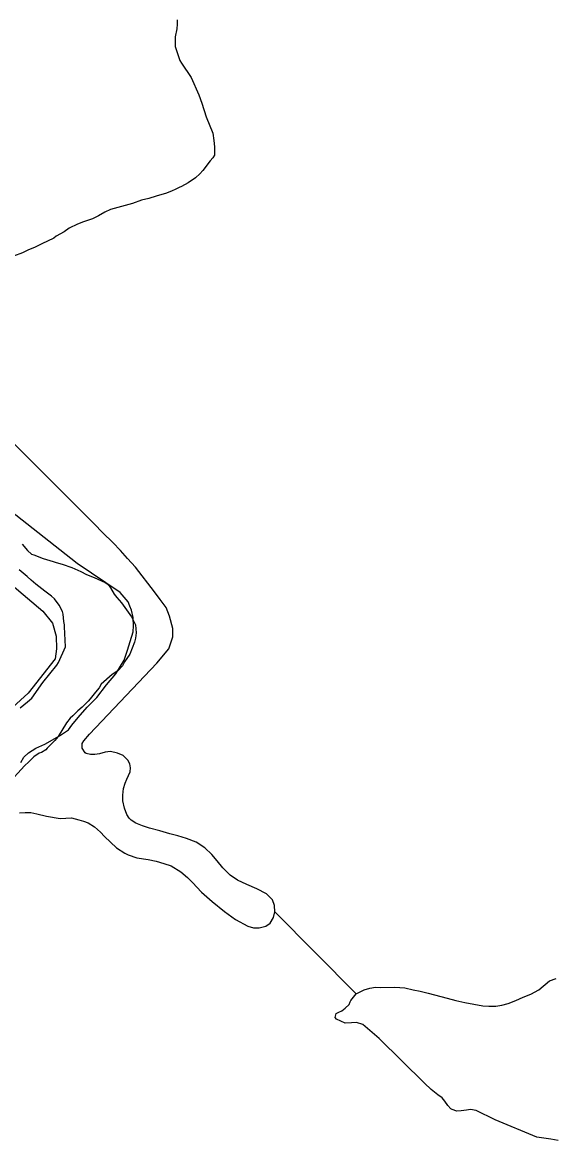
# Model space of a CAD drawing. Extents: x 3694830 to 3732949, y 415201 to 440970.
# Drawn here: x 3704837 to 3705329, y 429853 to 430884 of the extents above; entities that cross this region are included whole.
import ezdxf

# ---------------------------------------------------------------- set-up
doc = ezdxf.new("R2010")
doc.units = 0
for name, color, linetype in [('V-LEVE-TOET', 7, 'Continuous'), ('V-SITE-VEGE', 7, 'Continuous'), ('V-TOPO-SHOR', 7, 'Continuous')]:
    doc.layers.add(name, color=color, linetype=linetype)

msp = doc.modelspace()

# ---------------------------------------------------------------- linework, layer by layer
at = {"layer": 'V-LEVE-TOET'}
msp.add_lwpolyline([(3704827.9, 430364.7), (3704856, 430341), (3704865.1, 430329.8), (3704868.3, 430317.7), (3704868.7, 430306.1), (3704867.4, 430297), (3704842.4, 430265.2), (3704792.5, 430219.8)], dxfattribs=at)
at = {"layer": 'V-SITE-VEGE'}
for points in [[(3704979.9, 430886.2), (3704979.9, 430882.2), (3704979.5, 430877.8), (3704978.1, 430870.3), (3704978.1, 430861.5), (3704982.5, 430848.7), (3704983.8, 430846), (3704992.9, 430832.8), (3704999.9, 430816.8), (3705002.6, 430809.4), (3705006.6, 430796.5), (3705012.9, 430781.6), (3705013.6, 430774.9), (3705014.2, 430769.1), (3705014.2, 430761.4), (3705012.8, 430758.7), (3705010.4, 430756), (3705003.6, 430747.2), (3705000.9, 430744.2), (3704996.9, 430740.5), (3704990.1, 430735.8)], [(3704990.1, 430735.8), (3704984, 430732.4), (3704981.6, 430731.4), (3704978.2, 430729.7), (3704975.2, 430728.4), (3704970.1, 430726.4), (3704960.6, 430723.4), (3704953.9, 430721.4), (3704947.1, 430719.7), (3704938.6, 430716.7), (3704918.3, 430711.1), (3704913.2, 430708.7), (3704907.5, 430705.4), (3704901.7, 430702.7), (3704893.6, 430699.7), (3704887.9, 430697.7), (3704880.4, 430694), (3704875.7, 430690.6), (3704868.5, 430686.6), (3704866.2, 430684.9), (3704855.3, 430679.6), (3704848.9, 430676.6), (3704842.1, 430673.6), (3704837.4, 430671.2), (3704828.9, 430668.2)], [(3704836.9, 430402.5), (3704842, 430396.8), (3704845.7, 430393.4), (3704847.7, 430392.7), (3704856.5, 430389.3), (3704865.6, 430386.5)], [(3704865.6, 430386.5), (3704868.3, 430385.8), (3704874, 430384.1), (3704882.8, 430381)], [(3704882.8, 430381), (3704891.2, 430377.3), (3704896.3, 430374.6), (3704903.4, 430371.8), (3704913.5, 430367.4), (3704916.2, 430365.4), (3704918.5, 430362.3), (3704921.9, 430356.5), (3704924.2, 430353.5), (3704928.6, 430348.4), (3704934.7, 430339.9), (3704937.7, 430335.5), (3704941.4, 430328.4), (3704942, 430321), (3704941.6, 430315.9), (3704940.6, 430312.2), (3704936.2, 430301.1), (3704931.4, 430294), (3704929.4, 430290.6), (3704925.3, 430285.9), (3704919.9, 430282.5), (3704909.7, 430273.5), (3704908, 430270.1), (3704904.6, 430266.1), (3704899.8, 430260), (3704897.8, 430258), (3704892.4, 430252.2), (3704888.3, 430248.9), (3704883.6, 430244.2), (3704881.2, 430242.2), (3704877.8, 430237.8), (3704870.3, 430225.3), (3704867.2, 430221.6), (3704860.1, 430214.5), (3704858.7, 430212.9), (3704854.7, 430210.5), (3704852.6, 430209.8), (3704847.9, 430206.5), (3704844.9, 430203.8), (3704843.2, 430201.8), (3704839.1, 430198.4), (3704823.5, 430180.9)], [(3704835.3, 430251.8), (3704842, 430257.2), (3704845.8, 430260.6), (3704856, 430275), (3704868.9, 430291.2), (3704870.6, 430293.6), (3704877.1, 430308.1), (3704876.1, 430326.3), (3704876.1, 430328.4), (3704875.5, 430331.4), (3704874.8, 430338.2), (3704874.2, 430340.5), (3704871.1, 430346.3), (3704866.8, 430352.1), (3704864.1, 430354.8), (3704858, 430359.2), (3704849.6, 430365.6), (3704845.2, 430369.4), (3704841.5, 430372.8), (3704834.4, 430378.9)]]:
    msp.add_lwpolyline(points, dxfattribs=at)
at = {"layer": 'V-TOPO-SHOR'}
msp.add_line((3705070, 430063.6), (3705145, 429988), dxfattribs=at)
for points in [[(3704887.6, 430384.9), (3704831.1, 430429.4), (3704763.4, 430494.2), (3704636.9, 430618.6), (3704489.1, 430760.9), (3704391.4, 430854.7), (3704371.4, 430873.8), (3704361.3, 430881.2), (3704352.4, 430884.6)], [(3704893.8, 430221.2), (3704899.2, 430227.3), (3704961.2, 430293), (3704972.2, 430306), (3704975.8, 430317.3), (3704975.9, 430324.8), (3704972.7, 430336.2), (3704969.6, 430344.1), (3704964.1, 430351.7), (3704958.9, 430358.8), (3704941.4, 430381.3), (3704934.2, 430389.5), (3704927.7, 430396.9), (3704920.6, 430404.3), (3704911.5, 430413.2), (3704903.4, 430421.4), (3704814.7, 430510), (3704682.2, 430622), (3704560.2, 430736.8), (3704416.5, 430871.4), (3704402, 430886)], [(3704888.6, 430242.9), (3704897, 430252.2), (3704905.8, 430261.3), (3704914.9, 430272.8), (3704923.5, 430283), (3704930.9, 430295.7), (3704934.1, 430305), (3704936.7, 430312.9), (3704939.3, 430321.8), (3704939.5, 430327.2), (3704939.2, 430334.9), (3704937.8, 430341.7), (3704936.2, 430345.4), (3704934.7, 430349.6), (3704927.2, 430358.2), (3704887.6, 430384.9)], [(3704835.9, 430201.3), (3704838.5, 430206.1), (3704842.9, 430210.2), (3704849.7, 430214.4), (3704857.8, 430218.3), (3704871.3, 430225.8), (3704879.7, 430231.5), (3704882.7, 430235.6), (3704888.6, 430242.9)], [(3704834.6, 430154.9), (3704839.9, 430155.3), (3704845.1, 430155.1), (3704850.4, 430153.9), (3704859.6, 430151.9), (3704871.9, 430149.8), (3704882.6, 430150.2), (3704889.1, 430148.6), (3704893.5, 430147.3), (3704897.8, 430145.7), (3704903.6, 430142.1), (3704909.3, 430137), (3704912.9, 430133.2), (3704918.4, 430127.8), (3704924.1, 430122.6), (3704931.7, 430117.6), (3704934.8, 430116.2), (3704942.6, 430113.4), (3704953.1, 430111.8), (3704960.6, 430110.3), (3704967.6, 430108.3), (3704974.3, 430105.9), (3704983.4, 430100.5), (3704989.3, 430095.3), (3704993.9, 430090.7), (3705002.4, 430081.8), (3705012.1, 430073.2), (3705023.5, 430063.8), (3705033.8, 430056.6), (3705044.9, 430050.4), (3705050.3, 430049), (3705055.4, 430048.8), (3705061.6, 430050.4), (3705065.6, 430053.1), (3705068.6, 430058.5), (3705070, 430063.6), (3705069.6, 430069.6), (3705067.7, 430074.6), (3705062.3, 430080.3), (3705053.4, 430084.9), (3705044.1, 430088.7), (3705035.6, 430092.8), (3705028.7, 430097.5), (3705022.1, 430104.1), (3705016.8, 430110.7), (3705011.7, 430116.5), (3705005.5, 430122.7), (3704997.4, 430128), (3704988.5, 430131.3), (3704980.6, 430133.7), (3704973.2, 430135.7), (3704963.9, 430138.3), (3704954.4, 430140.9), (3704947.9, 430142.9), (3704941.9, 430145.4), (3704937.6, 430148), (3704935.6, 430150.1), (3704933.4, 430153.3), (3704931.3, 430159.3), (3704929.9, 430165.9), (3704929.9, 430171.2), (3704930.5, 430177.2), (3704931.9, 430182.3), (3704933.5, 430186.1), (3704936.6, 430192.8), (3704936.8, 430196.4), (3704936.2, 430200.2), (3704934.4, 430203.4), (3704930.1, 430207.9), (3704924.9, 430209.9), (3704918.4, 430211.4), (3704913.4, 430210.8), (3704908.2, 430209.4), (3704904.1, 430208.6), (3704899.9, 430208.7), (3704896.1, 430209.5), (3704895.1, 430210.3), (3704892.4, 430214.4), (3704892.2, 430218.8), (3704893.8, 430221.2)], [(3705145, 429988), (3705152.4, 429991.7), (3705157.5, 429993.2), (3705162.6, 429994.2), (3705167.6, 429994), (3705180.4, 429994.3), (3705189.6, 429993.5), (3705197.3, 429991.7), (3705204, 429990.5), (3705211.3, 429988.5), (3705228.7, 429983.9), (3705236.9, 429981.9), (3705245.2, 429980), (3705253.5, 429978.4), (3705261.6, 429977), (3705267.3, 429976.6), (3705273.6, 429976.6), (3705279.3, 429977.5), (3705284.9, 429979.1), (3705292, 429982), (3705298.7, 429984.8), (3705306, 429987.7), (3705313.3, 429991.6), (3705323.2, 430000), (3705329.3, 430002.2)], [(3705331.1, 429852.7), (3705324.4, 429853.9), (3705311.5, 429855.9), (3705273, 429872), (3705255.4, 429880.4), (3705250.3, 429881.4), (3705246.6, 429880.8), (3705241.6, 429880.1), (3705237.7, 429879.9), (3705233.5, 429881.3), (3705232.2, 429882.1), (3705229.4, 429885.2), (3705226.7, 429889.2), (3705224.1, 429892.2), (3705220.2, 429895), (3705214.1, 429899.9), (3705208, 429905.7), (3705166, 429946.9), (3705151, 429959.9), (3705145.3, 429961.7), (3705140.6, 429961.2), (3705134.7, 429961), (3705126.8, 429964.8), (3705125.6, 429966.2), (3705126.4, 429969.9), (3705128.8, 429971.1), (3705131.6, 429972.4), (3705134.9, 429974.8), (3705138.3, 429978.1), (3705139.3, 429980.5), (3705139.9, 429981.9), (3705145, 429988)]]:
    msp.add_lwpolyline(points, dxfattribs=at)

doc.saveas('drawing.dxf')
